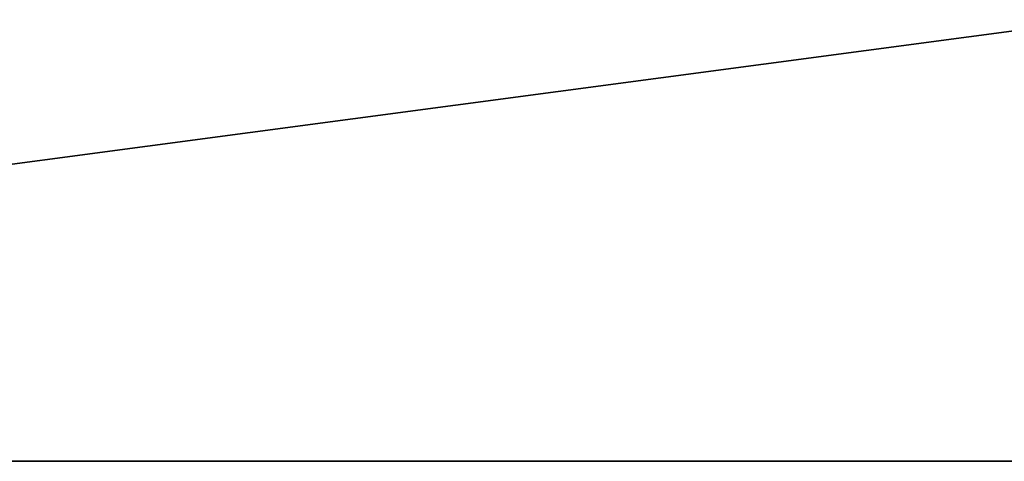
# Model space of a CAD drawing. Header units: millimetres. Extents: x -150 to 150, y -85 to 1149.
# Tile 766 of 1056: x -44.441 to -43.55, y 1007.9 to 1008.3. Entities that reach past the tile are written whole.
import ezdxf

# ---------------------------------------------------------------- set-up
doc = ezdxf.new("R2010")
doc.units = ezdxf.units.MM
doc.header["$LTSCALE"] = 21.359881
doc.layers.add('9022', color=7, linetype='CONTINUOUS')
doc.layers.add('9025', color=7, linetype='CONTINUOUS')

msp = doc.modelspace()

# ---------------------------------------------------------------- linework, layer by layer
at = {"layer": '9022', "linetype": 'CONTINUOUS'}
for points in [[(-46.58738, 1007.9, 157.18449), (-35.20296, 1007.9, 153.96317), (-46.46939, 1007.9, 442.85394), (-46.58738, 1007.9, 157.18449)], [(-46.46939, 1007.9, 442.85394), (-35.20296, 1007.9, 153.96317), (-35.11742, 1007.9, 446.05778), (-46.46939, 1007.9, 442.85394)]]:
    msp.add_3dface(points, dxfattribs=at)
at = {"layer": '9025', "linetype": 'CONTINUOUS'}
for points in [[(-35.20296, 1007.9, 153.96317), (-46.58738, 1007.9, 157.18449), (-46.46939, 1009.4, 157.14606), (-35.20296, 1007.9, 153.96317)], [(-46.46939, 1007.9, 442.85394), (-35.20296, 1009.4, 446.03683), (-46.58738, 1009.4, 442.81551), (-46.46939, 1007.9, 442.85394)], [(-35.20296, 1007.9, 153.96317), (-46.46939, 1009.4, 157.14606), (-35.11742, 1009.4, 153.94222), (-35.20296, 1007.9, 153.96317)], [(-46.46939, 1007.9, 442.85394), (-35.11742, 1007.9, 446.05778), (-35.20296, 1009.4, 446.03683), (-46.46939, 1007.9, 442.85394)]]:
    msp.add_3dface(points, dxfattribs=at)

doc.saveas('drawing.dxf')
